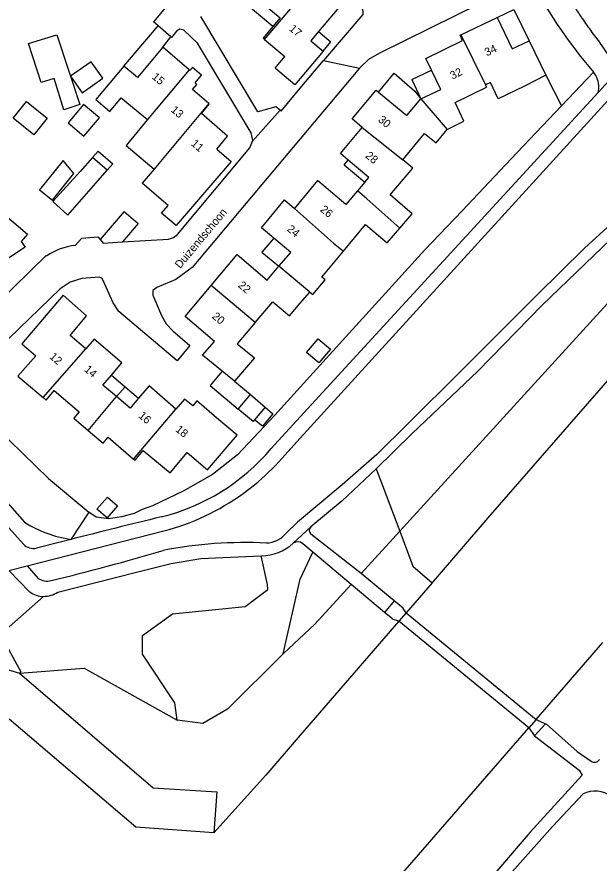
# Model space of a CAD drawing. Extents: x 194485 to 197793, y 468269 to 470822.
# Drawn here: x 195957.6 to 196044.8, y 470629.8 to 470756.6 of the extents above; entities that cross this region are included whole.
import ezdxf

# ---------------------------------------------------------------- set-up
doc = ezdxf.new("R2010")
doc.units = 0
for name, color, linetype in [('BGT grensvlak begroeid terreindeel', 7, 'Continuous'), ('BGT grensvlak gebouwinstallatie plus 1', 7, 'Continuous'), ('BGT grensvlak onbegroeid terreindeel', 7, 'Continuous'), ('BGT grensvlak ondersteunend waterdeel LR', 7, 'Continuous'), ('BGT grensvlak overbruggingsdeel plus 1', 7, 'Continuous'), ('BGT grensvlak overig bouwwerk uitbreiding populatie', 7, 'Continuous'), ('BGT grensvlak pand op maaiveld', 7, 'Continuous'), ('BGT grensvlak pand op maaiveld LR', 7, 'Continuous'), ('BGT grensvlak waterdeel', 7, 'Continuous'), ('BGT grensvlak wegdeel', 7, 'Continuous'), ('BGT lijnelement scheiding walbescherming', 7, 'Continuous'), ('BGT tekst huisnummerreeks', 7, 'Continuous'), ('BGT tekst openbare ruimte label weg', 7, 'Continuous')]:
    doc.layers.add(name, color=color, linetype=linetype)

msp = doc.modelspace()

# ---------------------------------------------------------------- linework, layer by layer
at = {"layer": 'BGT grensvlak begroeid terreindeel'}
for p, q in [((196043.94, 470748.28), (196039.16, 470743.24)), ((195944.56, 470696.94), (195958.67, 470680.82)), ((196011.37, 470688.83), (196014.9, 470679.48)), ((195968.34, 470682.35), (195965.63, 470678.26)), ((196014.9, 470679.48), (196009.12, 470673.15)), ((195955.08, 470664.02), (195961.55, 470669.71)), ((195950.93, 470660.36), (195957.95, 470658.19))]:
    msp.add_line(p, q, dxfattribs=at)
for points in [[(196092.82, 470764.4), (196090.85, 470763.75), (196050.61, 470718.64), (196014.9, 470679.48)], [(196007.63, 470671.52), (196002.19, 470665.55), (195997.43, 470661.12)], [(195955.08, 470664.02), (195958.14, 470658.39), (195957.95, 470658.19)], [(195957.95, 470658.19), (195967.65, 470658.97), (195981.57, 470651.16)]]:
    msp.add_lwpolyline(points, dxfattribs=at)
msp.add_arc((195968.62, 470697.12), 19.1, 238.6091, 260.9916, dxfattribs=at)
at = {"layer": 'BGT grensvlak gebouwinstallatie plus 1'}
for p, q in [((196029.52, 470756.47), (196032.02, 470757.68)), ((196032.02, 470757.68), (196034.3, 470752.97)), ((195973.55, 470749.17), (195978.72, 470755.2)), ((195980.62, 470753.58), (195978.72, 470755.2)), ((196002.73, 470754.35), (196004.59, 470752.82)), ((195979.4, 470752.01), (195980.62, 470753.58)), ((196003.45, 470751.4), (196004.59, 470752.82)), ((196011.74, 470745.28), (196014.05, 470748.12)), ((196014.05, 470748.12), (196017.16, 470745.41)), ((196016.73, 470747.17), (196019.69, 470748.55)), ((196016.73, 470747.17), (196018.07, 470744.27)), ((196017.16, 470745.41), (196018.07, 470744.27)), ((195968.9, 470735.46), (195969.72, 470736.43)), ((195969.72, 470736.43), (195971.9, 470734.54)), ((195971.9, 470734.54), (195971.06, 470733.57)), ((196006.59, 470734.38), (196007.17, 470735.1)), ((196006.59, 470734.38), (196009.7, 470731.8)), ((195973.6, 470727.39), (195970, 470723.2)), ((195973.6, 470727.39), (195975.73, 470725.57)), ((195975.73, 470725.57), (195973.37, 470722.83)), ((195996.02, 470723.4), (195994.26, 470721.32)), ((195994.26, 470721.32), (195996.8, 470719.19)), ((195971.72, 470702.88), (195973.76, 470701.14)), ((195972.49, 470699.65), (195973.76, 470701.14)), ((195973.76, 470701.14), (195975.79, 470699.4)), ((195990.17, 470701.96), (195992.55, 470699.97)), ((195994.74, 470698.07), (195995.88, 470697.08)), ((195994.34, 470695.23), (195993.17, 470696.19)), ((195995.88, 470697.08), (195994.34, 470695.23))]:
    msp.add_line(p, q, dxfattribs=at)
for points in [[(195995.87, 470755.09), (195991.89, 470758.45), (195993, 470759.76)], [(195958.98, 470743.88), (195962.08, 470741.38), (195960.07, 470738.88), (195956.97, 470741.37), (195958.98, 470743.88)], [(195967.6, 470738.67), (195969.93, 470741.42), (195967.55, 470743.43), (195965.22, 470740.68), (195967.6, 470738.67)], [(195970, 470723.2), (195970.48, 470722.65), (195973.37, 470722.83)], [(195988.31, 470703.46), (195986.49, 470701.32), (195990.71, 470697.76)]]:
    msp.add_lwpolyline(points, dxfattribs=at)
at = {"layer": 'BGT grensvlak onbegroeid terreindeel'}
msp.add_line((196036.82, 470747.82), (196039.16, 470743.24), dxfattribs=at)
for points in [[(196039.16, 470743.24), (196032.45, 470736.16), (196029.11, 470732.65), (196024.24, 470727.51), (196018.66, 470721.63), (196013.29, 470715.72), (196007.84, 470709.71), (196001.96, 470703.22), (196000, 470701.06), (195996.2, 470696.86), (195990.62, 470690.94), (195986.83, 470687.98), (195982.44, 470685.48), (195977.89, 470683.28), (195976.3, 470682.74), (195975.12, 470682.16), (195973.23, 470681.65), (195971.29, 470681.32), (195969.41, 470681.61), (195968.34, 470682.35)], [(195948.53, 470700.87), (195956.46, 470693.08), (195962.26, 470687.38), (195968.34, 470682.35)], [(195981.57, 470651.16), (195981.23, 470653.75), (195976.36, 470661.08), (195976.37, 470663.85), (195980.85, 470667.11), (195991.73, 470668.21), (195995.16, 470670.76), (195995.08, 470671.5), (195994.15, 470675.8)], [(195997.43, 470661.12), (196000, 470672.32), (196001.9, 470676.33)], [(195997.43, 470661.12), (195989.11, 470652.84), (195985.42, 470650.67), (195981.57, 470651.16)]]:
    msp.add_lwpolyline(points, dxfattribs=at)
at = {"layer": 'BGT grensvlak ondersteunend waterdeel LR'}
for points in [[(196014.9, 470679.48), (196016.87, 470674.26), (196019.76, 470671.76)], [(195957.95, 470658.19), (195977.97, 470641.02), (195987.51, 470640.42), (195987.06, 470634.27)]]:
    msp.add_lwpolyline(points, dxfattribs=at)
at = {"layer": 'BGT grensvlak overbruggingsdeel plus 1'}
for p, q in [((196015.87, 470667.27), (196014.77, 470666)), ((196015.87, 470667.27), (196035.33, 470651.29)), ((196034.25, 470650.04), (196014.77, 470666)), ((196035.33, 470651.29), (196034.25, 470650.04))]:
    msp.add_line(p, q, dxfattribs=at)
at = {"layer": 'BGT grensvlak overig bouwwerk uitbreiding populatie'}
for points in [[(195968.66, 470749.84), (195965.59, 470747.69), (195967.34, 470745.19), (195970.41, 470747.35), (195968.66, 470749.84)], [(196000.94, 470706.27), (196002.69, 470708.32), (196004.52, 470706.76), (196002.77, 470704.71), (196000.94, 470706.27)], [(195971.11, 470684.59), (195972.62, 470683.29), (195971.06, 470681.47), (195969.54, 470682.78), (195971.11, 470684.59)]]:
    msp.add_lwpolyline(points, dxfattribs=at)
at = {"layer": 'BGT grensvlak pand op maaiveld'}
for p, q in [((196024.04, 470753.85), (196029.52, 470756.47)), ((195994.67, 470753.18), (195997.69, 470750.64)), ((196034.3, 470752.97), (196036.82, 470747.82)), ((195983.34, 470748.6), (195979.4, 470752.01)), ((196036.82, 470747.82), (196033.6, 470746.16)), ((196027.77, 470746.37), (196027.93, 470746.04)), ((196033.6, 470746.16), (196029.66, 470744.26)), ((195985.23, 470742.06), (195986.37, 470743.48)), ((195986.37, 470743.48), (195986.29, 470743.56)), ((195989.12, 470738.67), (195985.23, 470742.06)), ((195977.1, 470741.16), (195973.94, 470737.3)), ((195987.48, 470736.75), (195989.12, 470738.67)), ((195973.94, 470737.3), (195978.09, 470733.76)), ((195987.48, 470736.75), (195989.65, 470734.89)), ((195968.9, 470735.46), (195967.05, 470733.4)), ((195971.06, 470733.57), (195968.9, 470735.46)), ((195989.65, 470734.89), (195981.41, 470725.28)), ((196010.29, 470732.49), (196007.17, 470735.1)), ((195969.74, 470732.04), (195971.06, 470733.57)), ((195978.09, 470733.76), (195976.31, 470731.62)), ((195980.19, 470728.29), (195976.31, 470731.62)), ((196009.7, 470731.8), (196008.57, 470730.48)), ((196009.7, 470731.8), (196010.29, 470732.49)), ((196008.57, 470730.48), (196006.83, 470728.45)), ((195979.22, 470727.16), (195980.19, 470728.29)), ((195981.41, 470725.28), (195979.22, 470727.16)), ((196003.24, 470717.54), (196006.47, 470721.43)), ((195990.17, 470701.96), (195988.31, 470703.46)), ((195990.71, 470697.76), (195992.55, 470699.97)), ((195992.55, 470699.97), (195994.74, 470698.07)), ((195994.74, 470698.07), (195993.17, 470696.19)), ((195990.53, 470693.89), (195987.47, 470696.49)), ((195986.13, 470688.69), (195990.53, 470693.89)), ((195983.06, 470691.28), (195986.13, 470688.69))]:
    msp.add_line(p, q, dxfattribs=at)
for points in [[(196002.26, 470762.15), (196006.37, 470758.67), (196002.73, 470754.35)], [(195993, 470759.76), (195996.97, 470756.41), (195995.87, 470755.09)], [(196029.52, 470756.47), (196031.74, 470751.79), (196034.3, 470752.97)], [(195995.87, 470755.09), (195994.44, 470753.37), (195994.67, 470753.18)], [(196002.73, 470754.35), (196001.57, 470752.98), (196003.45, 470751.4)], [(195959.28, 470752.55), (195963.51, 470753.88), (195966.97, 470743.44), (195964.6, 470742.65), (195963.13, 470747.34), (195961.19, 470746.74), (195959.28, 470752.55)], [(196019.69, 470748.55), (196018.83, 470750.32), (196024.3, 470753), (196023.96, 470753.82), (196024.04, 470753.85)], [(195979.4, 470752.01), (195975.62, 470747.47), (195973.55, 470749.17)], [(195996.95, 470748.29), (195996.26, 470748.89), (195997.69, 470750.64)], [(196003.45, 470751.4), (196000, 470747.31), (195999.21, 470746.38), (195996.95, 470748.29)], [(195973.55, 470749.17), (195969.4, 470744.17), (195971.49, 470742.4), (195973.19, 470744.43), (195977.1, 470741.16)], [(195986.29, 470743.56), (195983.87, 470745.65), (195984.53, 470746.44), (195984.26, 470746.65), (195985.2, 470747.82), (195983.84, 470748.97), (195983.46, 470748.5), (195983.34, 470748.6)], [(196018.07, 470744.27), (196021.08, 470745.67), (196019.69, 470748.55)], [(196029.66, 470744.26), (196028.51, 470746.71), (196027.77, 470746.37)], [(196009.27, 470739.98), (196007.78, 470741.29), (196011.38, 470745.58), (196011.74, 470745.28)], [(196011.74, 470745.28), (196015.97, 470741.76), (196018.07, 470744.27)], [(196022.01, 470739.68), (196024.5, 470740.95), (196023.2, 470743.73), (196027.93, 470746.04)], [(196007.17, 470735.1), (196006.03, 470736.06), (196009.27, 470739.98)], [(196015.35, 470735.15), (196018.64, 470739.07), (196020.34, 470737.66), (196022.01, 470739.68)], [(196014.91, 470724.87), (196016.78, 470727.05), (196013.47, 470729.9), (196016.86, 470733.91), (196015.35, 470735.15)], [(195962.86, 470729.08), (195966.07, 470733.07), (195964.48, 470735.02), (195960.95, 470730.62), (195962.86, 470729.08)], [(195967.05, 470733.4), (195962.92, 470728.91), (195965.2, 470726.82), (195969.74, 470732.04)], [(196006.83, 470728.45), (196002.61, 470732.05), (196000, 470728.9), (195999.14, 470727.86)], [(195951.72, 470730.28), (195959.13, 470724), (195958.21, 470722.91), (195958.79, 470722.03), (195955.86, 470720.12), (195952.61, 470716.28)], [(195996.02, 470723.4), (195994.18, 470724.94), (195997.64, 470729.13), (195999.14, 470727.86)], [(196006.47, 470721.43), (196009.79, 470725.44), (196013.04, 470722.68), (196014.91, 470724.87)], [(195996.8, 470719.19), (195998.58, 470721.26), (195996.02, 470723.4)], [(195986.65, 470716.3), (195990.56, 470720.96), (195995.02, 470717.12), (195996.8, 470719.19)], [(196001.43, 470715.32), (196001.87, 470714.94), (196003.71, 470717.15), (196003.24, 470717.54)], [(195988.31, 470703.46), (195985.34, 470705.84), (195987.13, 470707.89), (195982.74, 470711.65), (195986.65, 470716.3)], [(195993.26, 470710.75), (195995.9, 470713.85), (195998.39, 470711.75), (196000, 470713.64), (196001.43, 470715.32)], [(195967.86, 470706.81), (195965.52, 470708.81), (195968, 470711.77), (195964.47, 470714.83), (195958.31, 470707.55), (195960.37, 470705.76), (195957.71, 470702.72), (195961.47, 470699.53)], [(195993.26, 470710.75), (195990.55, 470707.58), (195993.13, 470705.47), (195990.17, 470701.96)], [(195971.72, 470702.88), (195973.29, 470704.71), (195969.14, 470708.26), (195967.86, 470706.81)], [(195972.49, 470699.65), (195970.44, 470701.38), (195971.72, 470702.88)], [(195981.38, 470697.75), (195977.38, 470701.27), (195975.79, 470699.4)], [(195961.47, 470699.53), (195961.93, 470699.14), (195963.14, 470700.58), (195966.9, 470697.36), (195966.08, 470696.4), (195968.21, 470694.59)], [(195975.79, 470699.4), (195974.54, 470697.92), (195972.49, 470699.65)], [(195987.47, 470696.49), (195984.49, 470699.01), (195983.93, 470698.28), (195982.68, 470699.29), (195981.38, 470697.75)], [(195993.17, 470696.19), (195992.94, 470695.91), (195990.71, 470697.76)], [(195968.21, 470694.59), (195970.46, 470692.67), (195971.21, 470693.59), (195975.04, 470690.29)], [(195975.04, 470690.29), (195975.25, 470690.11), (195976.46, 470691.58), (195980.49, 470688.23), (195983.06, 470691.28)]]:
    msp.add_lwpolyline(points, dxfattribs=at)
at = {"layer": 'BGT grensvlak pand op maaiveld LR'}
for p, q in [((195994.67, 470753.18), (196002.26, 470762.15)), ((196024.04, 470753.85), (196027.77, 470746.37)), ((195983.34, 470748.6), (195977.1, 470741.16)), ((196018.07, 470744.27), (196022.01, 470739.68)), ((195986.29, 470743.56), (195978.8, 470734.61)), ((196009.27, 470739.98), (196015.35, 470735.15)), ((195978.8, 470734.61), (195978.09, 470733.76)), ((196009.98, 470729.27), (196008.57, 470730.48)), ((196014.91, 470724.87), (196009.98, 470729.27)), ((195999.14, 470727.86), (196004.98, 470722.64)), ((196004.98, 470722.64), (196006.47, 470721.43)), ((196001.43, 470715.32), (195996.8, 470719.19)), ((195993.26, 470710.75), (195986.65, 470716.3)), ((195961.47, 470699.53), (195967.86, 470706.81)), ((195968.21, 470694.59), (195972.49, 470699.65)), ((195975.04, 470690.29), (195981.38, 470697.75))]:
    msp.add_line(p, q, dxfattribs=at)
at = {"layer": 'BGT grensvlak waterdeel'}
for p, q in [((196019.76, 470671.76), (196015.87, 470667.27)), ((196035.33, 470651.29), (196045.36, 470662.82)), ((196003.53, 470614.7), (196034.25, 470650.04))]:
    msp.add_line(p, q, dxfattribs=at)
for points in [[(196093.14, 470756.08), (196087.84, 470750), (196028.12, 470681.49), (196019.9, 470671.93), (196019.76, 470671.76)], [(196014.77, 470666), (196000, 470648.93), (195994.82, 470642.95), (195987.06, 470634.27)], [(195987.06, 470634.27), (195975.36, 470635.13), (195956.4, 470651.33)]]:
    msp.add_lwpolyline(points, dxfattribs=at)
at = {"layer": 'BGT grensvlak wegdeel'}
for p, q in [((195983.12, 470761.92), (195977.99, 470755.83)), ((195978.72, 470755.2), (195977.99, 470755.83)), ((196000, 470745.86), (196003.48, 470750)), ((196003.48, 470750), (196008.9, 470748.88)), ((196008.9, 470748.88), (196000, 470738.28)), ((196047.55, 470748.36), (196044.65, 470745.2)), ((196044.65, 470745.2), (196000, 470696.62)), ((196046.08, 470744.02), (196000, 470693.43)), ((195992.87, 470737.94), (195996.98, 470742.57)), ((195967.28, 470723.41), (195966.28, 470722.32)), ((195961.93, 470720.79), (195944.59, 470703.92)), ((195961.99, 470720.73), (195961.93, 470720.79)), ((196000, 470696.62), (195995.64, 470691.88)), ((195943.43, 470694.24), (195958.52, 470677.55)), ((196000, 470693.43), (195997.24, 470690.38)), ((195991.43, 470685.13), (195993.14, 470686.45)), ((195997.91, 470679.19), (195999.58, 470680.82)), ((195959.07, 470674.29), (195979.57, 470679.53)), ((196001.57, 470680.12), (195998.93, 470677.67)), ((196009.12, 470673.15), (196001.59, 470679.05)), ((195961.27, 470677.15), (195960.5, 470676.96)), ((196001.9, 470676.33), (196000.38, 470677.6)), ((195994.15, 470675.8), (195994.17, 470675.81)), ((196007.63, 470671.52), (196001.9, 470676.33)), ((195956.34, 470673.59), (195959.07, 470674.29)), ((195959.07, 470674.29), (195960.73, 470672.41)), ((195956.34, 470673.59), (195959.46, 470670.41)), ((196014.07, 470669.04), (196009.12, 470673.15)), ((196012.63, 470667.31), (196007.63, 470671.52)), ((196014.07, 470669.04), (196012.63, 470667.31)), ((196013.8, 470666.33), (196012.63, 470667.31)), ((196015.87, 470667.27), (196015.42, 470667.91)), ((196035.11, 470648.84), (196036.76, 470650.62)), ((196035.33, 470651.29), (196036.76, 470650.62)), ((196034.25, 470650.04), (196035.11, 470648.84))]:
    msp.add_line(p, q, dxfattribs=at)
for points in [[(196093.55, 470776.26), (196091.88, 470772.51), (196089.62, 470768.7), (196087.36, 470764.58), (196086.56, 470763.25), (196082.55, 470758.25), (196075.56, 470750.91), (196066.21, 470741.97), (196060.2, 470736.14), (196053.95, 470730.22), (196050.28, 470726.82), (196042.68, 470719.57), (196036.26, 470713.36), (196026.63, 470703.48), (196016.79, 470694.14), (196011.37, 470688.83)], [(196003.11, 470772.49), (196002.43, 470770.78), (196004.76, 470768.84), (196007.1, 470762.09), (196008.21, 470761), (196009.4, 470757.46), (196009.36, 470756.93), (196003.48, 470750)], [(196008.9, 470748.88), (196010.27, 470750.22), (196011.93, 470751.17), (196030.66, 470760.47)], [(195996.98, 470742.57), (195996.34, 470743.1), (195993.64, 470742.33), (195985.11, 470756.63)], [(195992.87, 470737.94), (195992.9, 470738.01), (195992.65, 470739.16), (195984.61, 470752.62), (195982.54, 470754.55), (195981.98, 470754.7), (195981.48, 470754.42), (195980.73, 470753.48), (195980.62, 470753.58)], [(195996.98, 470742.57), (195997.13, 470742.45), (196000, 470745.86)], [(196000, 470738.28), (195983.81, 470718.98), (195981.34, 470717.19), (195978.53, 470716.01), (195977.93, 470715.57), (195977.9, 470714.83), (195979.19, 470711.82), (195979.92, 470710.58), (195980.9, 470709.53), (195983.46, 470707.33), (195981.56, 470705.03), (195972.84, 470712.41), (195971.95, 470713.71), (195970.47, 470717.03), (195970.25, 470717.39), (195969.85, 470717.54), (195967.3, 470717.34), (195965.54, 470716.82), (195964.01, 470715.82), (195948.53, 470700.87)], [(195973.37, 470722.83), (195980.28, 470723.26), (195981.01, 470723.49), (195981.61, 470723.97), (195992.45, 470736.93), (195992.87, 470737.94)], [(196060.48, 470738.92), (196058.85, 470737.29), (196051.87, 470730.58), (196046.54, 470725.5), (196042.6, 470721.89), (196035.43, 470714.85), (196024.02, 470703.42), (196016.19, 470695.63), (196011.49, 470690.97), (196006.28, 470686.41), (195999.58, 470680.82)], [(195967.28, 470723.41), (195969.65, 470723.61), (195970, 470723.2)], [(196011.37, 470688.83), (196006.26, 470684.05), (196001.57, 470680.12)], [(195965.63, 470678.26), (195963.45, 470677.71), (195961.27, 470677.15)], [(195963.66, 470670.36), (195969.57, 470671.85), (195975.47, 470673.34), (195980.68, 470674.65), (195985.12, 470675.37), (195988.38, 470675.53), (195994.15, 470675.8)], [(196015.42, 470667.91), (196015.4, 470667.93), (196014.07, 470669.04)], [(196014.77, 470666), (196013.81, 470666.32), (196013.8, 470666.33)], [(196036.76, 470650.62), (196036.9, 470650.56), (196041.49, 470646.48), (196043.6, 470645.04)], [(196035.11, 470648.84), (196041.79, 470643.7), (196042.26, 470642.93)], [(196042.26, 470642.93), (196034.45, 470634.39), (196029.1, 470628.13), (196023.8, 470621.82)], [(196025.18, 470620.54), (196031.33, 470628.01), (196037.8, 470635.21), (196042.37, 470640.14)]]:
    msp.add_lwpolyline(points, dxfattribs=at)
for centre, radius, start, end in [((196098.97, 470795.68), 72.63, 206.5688, 220.7475), ((196094.4, 470791.89), 63.14, 212.7303, 214.3241), ((196093.63, 470791.44), 62.25, 214.3791, 216.5433), ((196018.5, 470733.66), 32.56, 26.8411, 39.5082), ((196040.99, 470745.98), 3.74, 0.0726, 37.8444), ((196041.02, 470745.99), 3.71, 347.79, 0.0098), ((195967.35, 470712.89), 9.49, 96.4696, 124.3758), ((195971.66, 470712.05), 31.34, 283.8176, 319.923), ((195970.54, 470714.05), 35.68, 309.3082, 318.4374), ((195970.5, 470714.11), 35.75, 284.6982, 305.8328), ((196485.73, 468616.8), 2126.06, 103.78475, 104.15999), ((196002.11, 470679.59), 0.757, 136.0409, 225.8884), ((195994.68, 470681.99), 4.28, 273.3434, 319.0622), ((195960.01, 470678.9), 2, 222.1695, 284.2247), ((195991.82, 470613.2), 64.59, 87.2404, 101.024), ((195994.13, 470682.93), 7.12, 270.2693, 312.394), ((195999.62, 470676.75), 1.15, 48.1452, 126.8002), ((195865.62, 471065.87), 405.58, 283.8452, 286.3028), ((195962.09, 470674.54), 2.53, 237.4049, 283.2301), ((195961.6, 470673.34), 3.63, 234.0058, 269.3217), ((195961.6, 470673.34), 3.62, 269.3423, 304.7485), ((196044.1, 470645.68), 0.815, 231.6493, 331.0067), ((196044.14, 470636.6), 3.95, 51.6326, 116.5022)]:
    msp.add_arc(centre, radius, start, end, dxfattribs=at)
at = {"layer": 'BGT lijnelement scheiding walbescherming'}
for p, q in [((196019.76, 470671.76), (196015.87, 470667.27)), ((196035.33, 470651.29), (196045.36, 470662.82)), ((196003.53, 470614.7), (196034.25, 470650.04))]:
    msp.add_line(p, q, dxfattribs=at)
for points in [[(196093.14, 470756.08), (196087.84, 470750), (196028.12, 470681.49), (196019.9, 470671.93), (196019.76, 470671.76)], [(196014.77, 470666), (196000, 470648.93), (195994.82, 470642.95), (195987.06, 470634.27)], [(195987.06, 470634.27), (195975.36, 470635.13), (195956.4, 470651.33)]]:
    msp.add_lwpolyline(points, dxfattribs=at)

# ---------------------------------------------------------------- texts
at = {"layer": 'BGT tekst huisnummerreeks'}
for s, rotation, p in [('17', 320, (195998.24, 470754.62)), ('34', 25.5, (196027.96, 470750.63)), ('15', 319.1, (195977.68, 470747.42)), ('32', 26.2, (196022.8, 470747.14)), ('13', 319.1, (195980.52, 470742.47)), ('30', 320, (196011.57, 470740.98)), ('11', 319, (195983.55, 470737.42)), ('28', 320.5, (196009.66, 470735.58)), ('26', 320.4, (196002.89, 470727.52)), ('24', 320.4, (195997.92, 470724.59)), ('22', 320, (195990.6, 470716.17)), ('20', 320, (195986.69, 470711.52)), ('12', 319.5, (195962.34, 470705.48)), ('14', 319.5, (195967.55, 470703.57)), ('16', 318.6, (195975.67, 470696.65)), ('18', 320.9, (195981.21, 470694.56))]:
    msp.add_text(s, height=1.2, rotation=rotation, dxfattribs=at).set_placement(p)
at = {"layer": 'BGT tekst openbare ruimte label weg'}
msp.add_text('Duizendschoon', height=1.2, rotation=50, dxfattribs=at).set_placement((195982.01, 470718.76))

doc.saveas('drawing.dxf')
